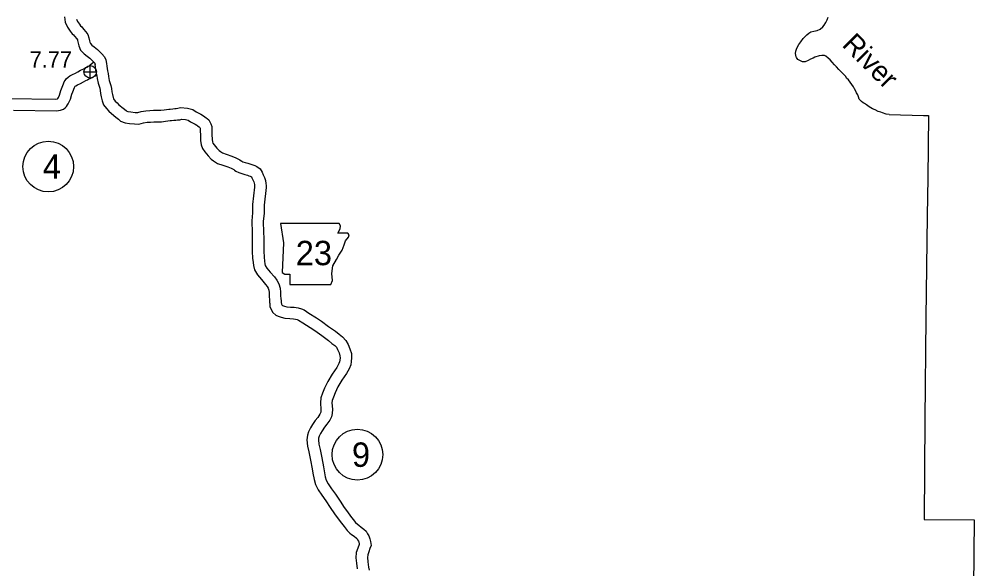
# Model space of a CAD drawing. Extents: x -939622 to -934245, y 1383184 to 1385301.
# Drawn here: x -935481.9 to -935406.7, y 1384203.1 to 1384246 of the extents above; entities that cross this region are included whole.
import ezdxf

# ---------------------------------------------------------------- set-up
doc = ezdxf.new("R2010")
doc.units = 0
for name, color, linetype in [('2', 7, 'Continuous'), ('Level 10', 7, 'Continuous'), ('Level 2', 7, 'Continuous'), ('Level 21', 7, 'Continuous'), ('Level 25', 7, 'Continuous'), ('Level 26', 7, 'Continuous'), ('Level 27', 7, 'Continuous'), ('Level 9', 7, 'Continuous')]:
    doc.layers.add(name, color=color, linetype=linetype)

msp = doc.modelspace()

# ---------------------------------------------------------------- linework, layer by layer
at = {"layer": '2'}
for points in [[(-935414.057, 1384238.549), (-935414.279, 1384238.559), (-935414.558, 1384238.677), (-935414.709, 1384238.734), (-935414.902, 1384238.791), (-935415.153, 1384238.903), (-935415.347, 1384238.999), (-935415.607, 1384239.139), (-935415.817, 1384239.3), (-935415.984, 1384239.396), (-935416.09, 1384239.46), (-935416.218, 1384239.56), (-935416.295, 1384239.637), (-935416.378, 1384239.744), (-935416.444, 1384239.926), (-935416.501, 1384240.072), (-935416.597, 1384240.238), (-935416.65, 1384240.354), (-935416.749, 1384240.542), (-935416.833, 1384240.697), (-935416.966, 1384240.884), (-935417.092, 1384241.065), (-935417.236, 1384241.242), (-935417.377, 1384241.369), (-935417.436, 1384241.5), (-935417.675, 1384241.754), (-935417.971, 1384242.058), (-935418.158, 1384242.259), (-935418.305, 1384242.41), (-935418.507, 1384242.628), (-935418.651, 1384242.809), (-935418.804, 1384242.95), (-935418.995, 1384243.082), (-935419.095, 1384243.14), (-935419.299, 1384243.134), (-935419.512, 1384243.118), (-935419.846, 1384243.007), (-935419.992, 1384242.938), (-935420.195, 1384242.868), (-935420.379, 1384242.766), (-935420.593, 1384242.651), (-935420.803, 1384242.659), (-935421.185, 1384242.841), (-935421.228, 1384242.9), (-935421.277, 1384242.993), (-935421.302, 1384243.043), (-935421.344, 1384243.178), (-935421.364, 1384243.304), (-935421.337, 1384243.487), (-935421.261, 1384243.717), (-935421.101, 1384244.002), (-935420.934, 1384244.219), (-935420.752, 1384244.477), (-935420.635, 1384244.615), (-935420.475, 1384244.759), (-935420.325, 1384244.897), (-935420.152, 1384244.993), (-935419.919, 1384245.039), (-935419.677, 1384245.086), (-935419.436, 1384245.198), (-935419.232, 1384245.388), (-935419.112, 1384245.525), (-935419.004, 1384245.717), (-935418.894, 1384245.935), (-935418.799, 1384246.147)], [(-935414.057, 1384238.549), (-935411.381, 1384238.469), (-935410.97, 1384238.458), (-935411.033, 1384233.594)], [(-935411.033, 1384233.594), (-935411.086, 1384230.63), (-935411.182, 1384222.692), (-935411.275, 1384214.782), (-935411.318, 1384206.955), (-935407.405, 1384206.936), (-935407.506, 1384198.992), (-935403.482, 1384198.878), (-935395.6, 1384198.711), (-935395.633, 1384190.777), (-935395.654, 1384182.521), (-935395.652, 1384182.29), (-935388.215, 1384182.236), (-935380.766, 1384182.154)]]:
    msp.add_lwpolyline(points, dxfattribs=at)
at = {"layer": 'Level 10'}
for points in [[(-935478.385, 1384246.175), (-935478.342, 1384245.752), (-935478.165, 1384245.364), (-935477.959, 1384245.054), (-935477.798, 1384244.849), (-935477.697, 1384244.76), (-935477.61, 1384244.648), (-935477.439, 1384244.437), (-935477.383, 1384244.365), (-935477.37, 1384244.32), (-935477.338, 1384244.114), (-935477.286, 1384243.898), (-935477.135, 1384243.568), (-935476.863, 1384243.274), (-935476.62, 1384243.098), (-935476.416, 1384242.936), (-935476.234, 1384242.756), (-935476.123, 1384242.657), (-935476.052, 1384242.571), (-935476.039, 1384242.541), (-935476.006, 1384242.398)], [(-935477.462, 1384245.992), (-935477.376, 1384245.803), (-935477.229, 1384245.582), (-935477.14, 1384245.47), (-935477.037, 1384245.378), (-935476.905, 1384245.208), (-935476.733, 1384244.996), (-935476.57, 1384244.785), (-935476.49, 1384244.52), (-935476.454, 1384244.289), (-935476.431, 1384244.194), (-935476.376, 1384244.073), (-935476.263, 1384243.951), (-935476.076, 1384243.815), (-935475.818, 1384243.611), (-935475.616, 1384243.411), (-935475.473, 1384243.283), (-935475.276, 1384243.046), (-935475.18, 1384242.821), (-935475.119, 1384242.535)], [(-935482.823, 1384239.78), (-935479.103, 1384239.729), (-935478.951, 1384239.756), (-935478.91, 1384239.785), (-935478.872, 1384239.864), (-935478.774, 1384240.059), (-935478.674, 1384240.429), (-935478.566, 1384240.67), (-935478.466, 1384240.93), (-935478.422, 1384241.083), (-935478.338, 1384241.206), (-935478.262, 1384241.323), (-935478.121, 1384241.461), (-935477.969, 1384241.559), (-935477.779, 1384241.66), (-935477.548, 1384241.759), (-935477.352, 1384241.874), (-935477.137, 1384241.993), (-935477.025, 1384242.049), (-935476.897, 1384242.118), (-935476.773, 1384242.176), (-935476.636, 1384242.238), (-935476.586, 1384242.263), (-935476.513, 1384242.309), (-935476.474, 1384242.338), (-935476.385, 1384242.415), (-935476.104, 1384242.643)], [(-935476.016, 1384242.462), (-935475.996, 1384242.214), (-935475.965, 1384241.979), (-935475.919, 1384241.76), (-935475.879, 1384241.566), (-935475.843, 1384241.343), (-935475.776, 1384240.984), (-935475.65, 1384240.589), (-935475.62, 1384240.421), (-935475.58, 1384240.174), (-935475.541, 1384239.927), (-935475.467, 1384239.598), (-935475.353, 1384239.31), (-935475.116, 1384239.001), (-935474.928, 1384238.803), (-935474.729, 1384238.619), (-935474.378, 1384238.35), (-935474.18, 1384238.18), (-935474.017, 1384238.03), (-935473.673, 1384237.891), (-935473.327, 1384237.846), (-935472.929, 1384237.81), (-935472.584, 1384237.797), (-935472.234, 1384237.887), (-935471.939, 1384237.938), (-935471.673, 1384237.957), (-935471.421, 1384237.973), (-935471.153, 1384237.981), (-935470.817, 1384237.981), (-935470.516, 1384238.013), (-935470.147, 1384238.067), (-935470.05, 1384238.078), (-935469.873, 1384238.094), (-935469.711, 1384238.108), (-935469.576, 1384238.122), (-935469.388, 1384238.142), (-935469.252, 1384238.18)], [(-935475.119, 1384242.535), (-935475.101, 1384242.309), (-935475.077, 1384242.13), (-935475.038, 1384241.943), (-935474.994, 1384241.73), (-935474.956, 1384241.498), (-935474.901, 1384241.204), (-935474.775, 1384240.806), (-935474.733, 1384240.573), (-935474.691, 1384240.317), (-935474.656, 1384240.096), (-935474.605, 1384239.864), (-935474.563, 1384239.759), (-935474.431, 1384239.586), (-935474.296, 1384239.444), (-935474.149, 1384239.307), (-935473.811, 1384239.049), (-935473.583, 1384238.852), (-935473.53, 1384238.804), (-935473.442, 1384238.769), (-935473.227, 1384238.74), (-935472.872, 1384238.708), (-935472.681, 1384238.701), (-935472.423, 1384238.767), (-935472.048, 1384238.832), (-935471.733, 1384238.855), (-935471.463, 1384238.872), (-935471.167, 1384238.881), (-935470.866, 1384238.881), (-935470.628, 1384238.907), (-935470.262, 1384238.959), (-935470.143, 1384238.973), (-935469.954, 1384238.991), (-935469.793, 1384239.004), (-935469.67, 1384239.017), (-935469.559, 1384239.029), (-935469.332, 1384239.092)], [(-935482.379, 1384238.874), (-935479.029, 1384238.828), (-935478.719, 1384238.884), (-935478.478, 1384238.959), (-935478.354, 1384239.075), (-935478.237, 1384239.157), (-935478.152, 1384239.293), (-935478.109, 1384239.373), (-935478.064, 1384239.468), (-935477.929, 1384239.737), (-935477.824, 1384240.125), (-935477.735, 1384240.324), (-935477.612, 1384240.642), (-935477.597, 1384240.695), (-935477.588, 1384240.708), (-935477.561, 1384240.75), (-935477.556, 1384240.755), (-935477.513, 1384240.782), (-935477.39, 1384240.847), (-935477.141, 1384240.955), (-935476.906, 1384241.093), (-935476.719, 1384241.196), (-935476.612, 1384241.249), (-935476.492, 1384241.314), (-935476.397, 1384241.359), (-935476.249, 1384241.425), (-935476.146, 1384241.477), (-935476.006, 1384241.564), (-935475.91, 1384241.636), (-935475.909, 1384241.636)], [(-935469.332, 1384239.092), (-935468.799, 1384239.041), (-935468.392, 1384238.93), (-935468.12, 1384238.759), (-935468.014, 1384238.706), (-935467.746, 1384238.584), (-935467.537, 1384238.442), (-935467.451, 1384238.373), (-935467.35, 1384238.295), (-935467.263, 1384238.232), (-935467.136, 1384238.123), (-935467.046, 1384237.979), (-935466.965, 1384237.812), (-935466.906, 1384237.602), (-935466.898, 1384237.266), (-935466.891, 1384236.99), (-935466.882, 1384236.607), (-935466.855, 1384236.423), (-935466.815, 1384236.318), (-935466.712, 1384236.169), (-935466.517, 1384235.917), (-935466.336, 1384235.734), (-935466.233, 1384235.651), (-935466.069, 1384235.545), (-935465.77, 1384235.45), (-935465.331, 1384235.298), (-935465.021, 1384235.173), (-935464.718, 1384235.009), (-935464.606, 1384234.929), (-935464.567, 1384234.9), (-935464.47, 1384234.853), (-935464.286, 1384234.797), (-935464.086, 1384234.737), (-935463.864, 1384234.675), (-935463.705, 1384234.623), (-935463.555, 1384234.566), (-935463.38, 1384234.479), (-935463.135, 1384234.3), (-935462.978, 1384234.046), (-935462.882, 1384233.841), (-935462.785, 1384233.636), (-935462.705, 1384233.393), (-935462.675, 1384233.164), (-935462.668, 1384233.011), (-935462.661, 1384232.856)], [(-935469.252, 1384238.18), (-935468.961, 1384238.152), (-935468.758, 1384238.097), (-935468.561, 1384237.972), (-935468.399, 1384237.893), (-935468.189, 1384237.797), (-935468.073, 1384237.719), (-935468.007, 1384237.665), (-935467.888, 1384237.574), (-935467.829, 1384237.531), (-935467.809, 1384237.49), (-935467.803, 1384237.468), (-935467.798, 1384237.245), (-935467.791, 1384236.969), (-935467.781, 1384236.529), (-935467.73, 1384236.192), (-935467.617, 1384235.897), (-935467.44, 1384235.638), (-935467.195, 1384235.323), (-935466.94, 1384235.065), (-935466.761, 1384234.921), (-935466.456, 1384234.724), (-935466.054, 1384234.596), (-935465.646, 1384234.455), (-935465.404, 1384234.358), (-935465.196, 1384234.245), (-935465.137, 1384234.203), (-935465.036, 1384234.127), (-935464.799, 1384234.013), (-935464.547, 1384233.936), (-935464.336, 1384233.873), (-935464.124, 1384233.813), (-935464.004, 1384233.774), (-935463.918, 1384233.741), (-935463.849, 1384233.707), (-935463.808, 1384233.677), (-935463.771, 1384233.617), (-935463.697, 1384233.458), (-935463.623, 1384233.302), (-935463.587, 1384233.192), (-935463.573, 1384233.085), (-935463.567, 1384232.969), (-935463.563, 1384232.884)], [(-935463.563, 1384232.884), (-935463.714, 1384231.517), (-935463.714, 1384230.873), (-935463.787, 1384230.253), (-935463.758, 1384229.318), (-935463.745, 1384228.912), (-935463.755, 1384228.436), (-935463.746, 1384227.848), (-935463.718, 1384227.341), (-935463.673, 1384227.005), (-935463.647, 1384226.763), (-935463.582, 1384226.429), (-935463.339, 1384226.031), (-935463.026, 1384225.668), (-935462.716, 1384225.298), (-935462.57, 1384225.12), (-935462.497, 1384224.991), (-935462.452, 1384224.84), (-935462.438, 1384224.658), (-935462.437, 1384224.312), (-935462.412, 1384224.108), (-935462.388, 1384223.891), (-935462.379, 1384223.805), (-935462.37, 1384223.655), (-935462.362, 1384223.562), (-935462.308, 1384223.397), (-935462.15, 1384223.113), (-935461.9, 1384222.902), (-935461.717, 1384222.82), (-935461.497, 1384222.736), (-935461.191, 1384222.655), (-935460.813, 1384222.622), (-935460.539, 1384222.617), (-935460.367, 1384222.594), (-935460.231, 1384222.548), (-935460.129, 1384222.505), (-935459.804, 1384222.297), (-935459.219, 1384221.929), (-935458.863, 1384221.693), (-935458.322, 1384221.296), (-935457.809, 1384220.919), (-935457.526, 1384220.694), (-935457.314, 1384220.533), (-935457.178, 1384220.386), (-935457.086, 1384220.213), (-935456.974, 1384219.944), (-935456.904, 1384219.732), (-935456.898, 1384219.571), (-935456.911, 1384219.393), (-935456.935, 1384219.255), (-935456.991, 1384219.113), (-935457.157, 1384218.824), (-935457.508, 1384218.304), (-935457.856, 1384217.732), (-935458.104, 1384217.204), (-935458.259, 1384216.811), (-935458.393, 1384216.451), (-935458.431, 1384216.056), (-935458.386, 1384215.55), (-935458.394, 1384215.339), (-935458.41, 1384215.275), (-935458.466, 1384215.161), (-935458.636, 1384214.925), (-935458.829, 1384214.675), (-935459.045, 1384214.355), (-935459.201, 1384214.111), (-935459.35, 1384213.787), (-935459.438, 1384213.539), (-935459.5, 1384213.18), (-935459.429, 1384212.674), (-935459.328, 1384212.227), (-935459.196, 1384211.597), (-935459.08, 1384210.906), (-935459.024, 1384210.581), (-935458.921, 1384210.067), (-935458.815, 1384209.683), (-935458.597, 1384209.283), (-935458.311, 1384208.846), (-935457.995, 1384208.424), (-935457.655, 1384207.898), (-935457.327, 1384207.388), (-935457.043, 1384207.011), (-935456.784, 1384206.661), (-935456.58, 1384206.404), (-935456.351, 1384206.107), (-935456.13, 1384205.903), (-935455.994, 1384205.794), (-935455.802, 1384205.646), (-935455.613, 1384205.501), (-935455.566, 1384205.46), (-935455.521, 1384205.381), (-935455.457, 1384205.276), (-935455.427, 1384205.2), (-935455.401, 1384205.073), (-935455.395, 1384205.034), (-935455.406, 1384205.004), (-935455.501, 1384204.729), (-935455.63, 1384204.384), (-935455.652, 1384203.965), (-935455.611, 1384203.547), (-935455.557, 1384203.121)], [(-935462.661, 1384232.856), (-935462.814, 1384231.468), (-935462.814, 1384230.82), (-935462.886, 1384230.214), (-935462.859, 1384229.347), (-935462.844, 1384228.918), (-935462.854, 1384228.433), (-935462.846, 1384227.879), (-935462.821, 1384227.425), (-935462.78, 1384227.113), (-935462.756, 1384226.898), (-935462.729, 1384226.759), (-935462.61, 1384226.563), (-935462.34, 1384226.25), (-935462.023, 1384225.872), (-935461.826, 1384225.631), (-935461.664, 1384225.346), (-935461.562, 1384225.005), (-935461.538, 1384224.695), (-935461.537, 1384224.368), (-935461.518, 1384224.212), (-935461.492, 1384223.985), (-935461.482, 1384223.878), (-935461.474, 1384223.749), (-935461.444, 1384223.694), (-935461.418, 1384223.672), (-935461.373, 1384223.652), (-935461.22, 1384223.594), (-935461.035, 1384223.545), (-935460.766, 1384223.521), (-935460.471, 1384223.516), (-935460.163, 1384223.475), (-935459.91, 1384223.39), (-935459.706, 1384223.303), (-935459.322, 1384223.057), (-935458.73, 1384222.685), (-935458.348, 1384222.431), (-935457.789, 1384222.022), (-935457.262, 1384221.634), (-935456.974, 1384221.405), (-935456.706, 1384221.202), (-935456.439, 1384220.912), (-935456.271, 1384220.599), (-935456.129, 1384220.257), (-935456.01, 1384219.893), (-935455.997, 1384219.555), (-935456.017, 1384219.283), (-935456.064, 1384219.011), (-935456.179, 1384218.721), (-935456.393, 1384218.347), (-935456.75, 1384217.818), (-935457.062, 1384217.306), (-935457.277, 1384216.848), (-935457.418, 1384216.488), (-935457.509, 1384216.247), (-935457.528, 1384216.053), (-935457.485, 1384215.574), (-935457.498, 1384215.214), (-935457.559, 1384214.965), (-935457.692, 1384214.694), (-935457.915, 1384214.387), (-935458.098, 1384214.149), (-935458.292, 1384213.861), (-935458.409, 1384213.678), (-935458.515, 1384213.448), (-935458.564, 1384213.311), (-935458.589, 1384213.165), (-935458.543, 1384212.836), (-935458.448, 1384212.419), (-935458.311, 1384211.764), (-935458.193, 1384211.057), (-935458.139, 1384210.746), (-935458.045, 1384210.275), (-935457.975, 1384210.023), (-935457.824, 1384209.745), (-935457.574, 1384209.362), (-935457.257, 1384208.939), (-935456.898, 1384208.387), (-935456.587, 1384207.902), (-935456.322, 1384207.549), (-935456.07, 1384207.21), (-935455.87, 1384206.958), (-935455.684, 1384206.716), (-935455.543, 1384206.586), (-935455.439, 1384206.503), (-935455.253, 1384206.358), (-935455.045, 1384206.199), (-935454.863, 1384206.042), (-935454.746, 1384205.839), (-935454.647, 1384205.675), (-935454.561, 1384205.457), (-935454.514, 1384205.23), (-935454.471, 1384204.933), (-935454.56, 1384204.697), (-935454.654, 1384204.425), (-935454.739, 1384204.199), (-935454.75, 1384203.986), (-935454.716, 1384203.648), (-935454.664, 1384203.233)], [(-935454.664, 1384203.235), (-935454.633, 1384202.996)]]:
    msp.add_lwpolyline(points, dxfattribs=at)
at = {"layer": 'Level 2'}
for points in [[(-935414.057, 1384238.549), (-935414.279, 1384238.559), (-935414.558, 1384238.677), (-935414.709, 1384238.734), (-935414.902, 1384238.791), (-935415.153, 1384238.903), (-935415.347, 1384238.999), (-935415.607, 1384239.139), (-935415.817, 1384239.3), (-935415.984, 1384239.396), (-935416.09, 1384239.46), (-935416.218, 1384239.56), (-935416.295, 1384239.637), (-935416.378, 1384239.744), (-935416.444, 1384239.926), (-935416.501, 1384240.072), (-935416.597, 1384240.238), (-935416.65, 1384240.354), (-935416.749, 1384240.542), (-935416.833, 1384240.697), (-935416.966, 1384240.884), (-935417.092, 1384241.065), (-935417.236, 1384241.242), (-935417.377, 1384241.369), (-935417.436, 1384241.5), (-935417.675, 1384241.754), (-935417.971, 1384242.058), (-935418.158, 1384242.259), (-935418.305, 1384242.41), (-935418.507, 1384242.628), (-935418.651, 1384242.809), (-935418.804, 1384242.95), (-935418.995, 1384243.082), (-935419.095, 1384243.14), (-935419.299, 1384243.134), (-935419.512, 1384243.118), (-935419.846, 1384243.007), (-935419.992, 1384242.938), (-935420.195, 1384242.868), (-935420.379, 1384242.766), (-935420.593, 1384242.651), (-935420.803, 1384242.659), (-935421.185, 1384242.841), (-935421.228, 1384242.9), (-935421.277, 1384242.993), (-935421.302, 1384243.043), (-935421.344, 1384243.178), (-935421.364, 1384243.304), (-935421.337, 1384243.487), (-935421.261, 1384243.717), (-935421.101, 1384244.002), (-935420.934, 1384244.219), (-935420.752, 1384244.477), (-935420.635, 1384244.615), (-935420.475, 1384244.759), (-935420.325, 1384244.897), (-935420.152, 1384244.993), (-935419.919, 1384245.039), (-935419.677, 1384245.086), (-935419.436, 1384245.198), (-935419.232, 1384245.388), (-935419.112, 1384245.525), (-935419.004, 1384245.717), (-935418.894, 1384245.935), (-935418.799, 1384246.147)], [(-935414.057, 1384238.549), (-935411.381, 1384238.469), (-935410.97, 1384238.458), (-935411.033, 1384233.594)], [(-935411.033, 1384233.594), (-935411.086, 1384230.63), (-935411.182, 1384222.692), (-935411.275, 1384214.782), (-935411.318, 1384206.955), (-935407.405, 1384206.936), (-935407.506, 1384198.992), (-935403.482, 1384198.878), (-935395.6, 1384198.711), (-935395.633, 1384190.777), (-935395.654, 1384182.521), (-935395.652, 1384182.29), (-935388.215, 1384182.236), (-935380.257, 1384182.148), (-935380.234, 1384174.413), (-935380.225, 1384172.121)]]:
    msp.add_lwpolyline(points, dxfattribs=at)
at = {"layer": 'Level 21'}
msp.add_lwpolyline([(-935461.535, 1384230.046), (-935461.306, 1384228.524), (-935461.408, 1384226.214), (-935461.205, 1384226.087), (-935460.824, 1384226.087), (-935460.824, 1384225.275), (-935457.627, 1384225.275), (-935457.474, 1384225.605), (-935457.525, 1384226.138), (-935457.449, 1384226.747), (-935457.17, 1384227.229), (-935456.992, 1384227.585), (-935456.738, 1384227.965), (-935456.586, 1384228.371), (-935456.459, 1384228.701), (-935456.231, 1384228.98), (-935456.18, 1384229.158), (-935456.282, 1384229.285), (-935457.068, 1384229.285), (-935456.891, 1384229.64), (-935456.865, 1384229.869), (-935456.971, 1384230.044)], close=True, dxfattribs=at)
at = {"layer": 'Level 26'}
for p, q in [((-935476.387, 1384241.379), (-935476.387, 1384242.354)), ((-935476.874, 1384241.867), (-935475.899, 1384241.867))]:
    msp.add_line(p, q, dxfattribs=at)
msp.add_circle((-935476.387, 1384241.867), 0.487, dxfattribs=at)
at = {"layer": 'Level 27'}
for centre in [(-935479.661, 1384234.485), (-935455.542, 1384212.016)]:
    msp.add_circle(centre, 1.98, dxfattribs=at)

# ---------------------------------------------------------------- texts
at = {"layer": 'Level 21'}
msp.add_text('23', height=1.9008, dxfattribs=at).set_placement((-935460.351, 1384226.792))
at = {"layer": 'Level 25'}
msp.add_text('7.77', height=1.2672, dxfattribs=at).set_placement((-935481.112, 1384242.205))
at = {"layer": 'Level 27'}
for s, p in [('4', (-935480.086, 1384233.534)), ('9', (-935455.968, 1384211.065))]:
    msp.add_text(s, height=1.901, dxfattribs=at).set_placement(p)
at = {"layer": 'Level 9'}
msp.add_text('River', height=1.584, rotation=315, dxfattribs=at).set_placement((-935417.807, 1384243.919))

doc.saveas('drawing.dxf')
